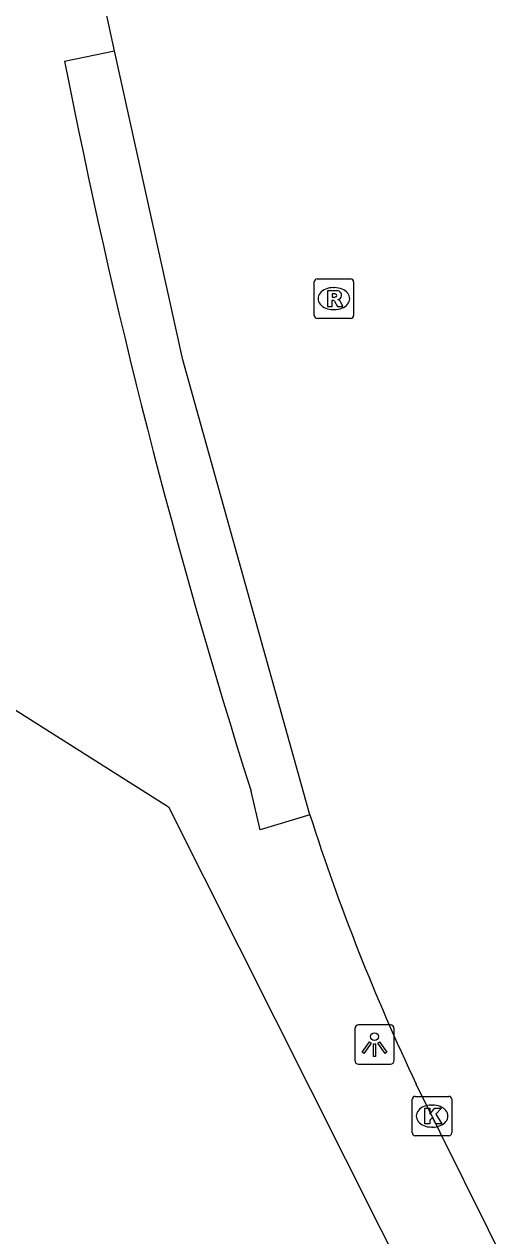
# Model space of a CAD drawing. Extents: x 161772 to 163123, y 383092 to 383917.
# Drawn here: x 162937.45 to 162949.55, y 383860.99 to 383891.72 of the extents above; entities that cross this region are included whole.
import ezdxf

# ---------------------------------------------------------------- set-up
doc = ezdxf.new("R2010")
doc.units = 0
for name, color, linetype in [('IMGEO_Kolk', 7, 'Continuous'), ('IMGEO_Lichtpunt', 7, 'Continuous'), ('IMGEO_Rijbaan_lokaal_gesloten', 7, 'Continuous'), ('IMGEO_Rioolput', 7, 'Continuous'), ('IMGEO_Voetpad_open', 7, 'Continuous')]:
    doc.layers.add(name, color=color, linetype=linetype)

msp = doc.modelspace()

# ---------------------------------------------------------------- linework, layer by layer
at = {"layer": 'IMGEO_Kolk'}
for p, q in [((162947.279, 383863.603), (162947.279, 383864.455)), ((162947.354, 383864.529), (162948.206, 383864.529)), ((162947.767, 383864.309), (162947.792, 383864.309)), ((162948.28, 383864.455), (162948.28, 383863.603)), ((162947.79, 383863.749), (162947.765, 383863.749)), ((162948.206, 383863.529), (162947.354, 383863.529))]:
    msp.add_line(p, q, dxfattribs=at)
for points in [[(162947.279, 383863.603), (162947.279, 383864.455)], [(162947.354, 383864.529), (162948.206, 383864.529)], [(162948.28, 383864.455), (162948.28, 383863.603)], [(162947.6, 383864.229), (162947.723, 383864.229), (162947.723, 383864.078), (162947.853, 383864.229), (162948.017, 383864.229), (162947.871, 383864.078), (162948.024, 383863.829), (162947.872, 383863.829), (162947.787, 383863.993), (162947.723, 383863.926), (162947.723, 383863.829), (162947.6, 383863.829), (162947.6, 383864.229)], [(162948.206, 383863.529), (162947.354, 383863.529)]]:
    msp.add_lwpolyline(points, dxfattribs=at)
for centre, start, end in [((162947.356, 383864.453), 91.552, 178.448), ((162947.356, 383864.453), 91.552, 178.448), ((162948.204, 383864.453), 1.552, 88.448), ((162948.204, 383864.453), 1.552, 88.448), ((162947.356, 383863.605), 181.552, 268.448), ((162947.356, 383863.605), 181.552, 268.448), ((162948.204, 383863.605), 271.552, 358.448), ((162948.204, 383863.605), 271.552, 358.448)]:
    msp.add_arc(centre, 0.0765, start, end, dxfattribs=at)
for centre, major_axis, ratio, start_param, end_param in [((162947.766, 383864.029), (-0.387, 0.002), 0.722429, 4.712389, 7.853982), ((162947.791, 383864.029), (-0.39, 0.002), 0.717154, 1.570796, 4.712389)]:
    msp.add_ellipse(centre, major_axis=major_axis, ratio=ratio, start_param=start_param, end_param=end_param, dxfattribs=at)
at = {"layer": 'IMGEO_Lichtpunt'}
for p, q in [((162945.822, 383866.245), (162945.822, 383865.438)), ((162945.822, 383866.245), (162945.822, 383865.438)), ((162946.724, 383866.34), (162945.916, 383866.34)), ((162946.724, 383866.34), (162945.916, 383866.34)), ((162946.818, 383865.438), (162946.818, 383866.245)), ((162946.818, 383865.438), (162946.818, 383866.245)), ((162945.916, 383865.344), (162946.724, 383865.344)), ((162945.916, 383865.344), (162946.724, 383865.344))]:
    msp.add_line(p, q, dxfattribs=at)
for points in [[(162946.196, 383865.909), (162946.235, 383865.881), (162946.047, 383865.619), (162946.009, 383865.646), (162946.196, 383865.909)], [(162946.298, 383865.861), (162946.345, 383865.861), (162946.345, 383865.539), (162946.298, 383865.539), (162946.298, 383865.861)], [(162946.408, 383865.881), (162946.446, 383865.908), (162946.633, 383865.646), (162946.594, 383865.618), (162946.408, 383865.881)]]:
    msp.add_lwpolyline(points, dxfattribs=at)
msp.add_circle((162946.321, 383866.043), 0.0994, dxfattribs=at)
for centre, start, end in [((162945.916, 383866.245), 90, 180), ((162945.916, 383866.245), 90, 180), ((162946.724, 383866.245), 0, 90), ((162946.724, 383866.245), 0, 90), ((162945.916, 383865.438), 180, 270), ((162945.916, 383865.438), 180, 270), ((162946.724, 383865.438), 270, 0), ((162946.724, 383865.438), 270, 360)]:
    msp.add_arc(centre, 0.0946, start, end, dxfattribs=at)
at = {"layer": 'IMGEO_Rijbaan_lokaal_gesloten'}
for points in [[(162939.731, 383891.039), (162939.007, 383894.396)], [(162944.686, 383871.664), (162941.46, 383883.203), (162939.731, 383891.039)], [(162976.413, 383807.459), (162952.256, 383854.995), (162947.38, 383864.837)]]:
    msp.add_lwpolyline(points, dxfattribs=at)
msp.add_arc((162996.618, 383888.212), 54.505, 197.6742, 205.3951, dxfattribs=at)
at = {"layer": 'IMGEO_Rioolput'}
for p, q in [((162944.791, 383884.332), (162944.791, 383885.184)), ((162944.866, 383885.258), (162945.718, 383885.258)), ((162945.792, 383885.184), (162945.792, 383884.332)), ((162945.279, 383885.038), (162945.304, 383885.038)), ((162945.302, 383884.478), (162945.277, 383884.478)), ((162945.718, 383884.258), (162944.866, 383884.258))]:
    msp.add_line(p, q, dxfattribs=at)
for points in [[(162944.791, 383884.332), (162944.791, 383885.184)], [(162944.866, 383885.258), (162945.718, 383885.258)], [(162945.792, 383885.184), (162945.792, 383884.332)], [(162945.38, 383884.956), (162945.128, 383884.958), (162945.128, 383884.558)], [(162945.306, 383884.877), (162945.252, 383884.877), (162945.252, 383884.796)], [(162945.128, 383884.558), (162945.252, 383884.558), (162945.252, 383884.72), (162945.263, 383884.72)], [(162945.252, 383884.796), (162945.304, 383884.796)], [(162945.31, 383884.691), (162945.381, 383884.558), (162945.521, 383884.558), (162945.456, 383884.684)], [(162945.718, 383884.258), (162944.866, 383884.258)]]:
    msp.add_lwpolyline(points, dxfattribs=at)
for centre, radius, start, end in [((162944.868, 383885.182), 0.0765, 91.552, 178.448), ((162944.868, 383885.182), 0.0765, 91.552, 178.448), ((162945.716, 383885.182), 0.0765, 1.552, 88.448), ((162945.716, 383885.182), 0.0765, 1.552, 88.448), ((162945.312, 383884.781), 0.0964, 77.0061, 93.1865), ((162945.326, 383884.838), 0.0378, 276.6634, 79.6772), ((162945.379, 383884.846), 0.109, 350.3612, 89.416), ((162945.262, 383884.667), 0.0533, 26.0293, 88.6989), ((162945.288, 383884.985), 0.19, 274.7715, 282.9687), ((162945.377, 383884.846), 0.112, 277.5842, 350.9817), ((162945.361, 383884.631), 0.108, 29.5134, 73.7905), ((162944.868, 383884.334), 0.0765, 181.552, 268.448), ((162944.868, 383884.334), 0.0765, 181.552, 268.448), ((162945.716, 383884.334), 0.0765, 271.552, 358.448), ((162945.716, 383884.334), 0.0765, 271.552, 358.448)]:
    msp.add_arc(centre, radius, start, end, dxfattribs=at)
for centre, major_axis, ratio, start_param, end_param in [((162945.278, 383884.758), (-0.387, 0.002), 0.722429, 4.712389, 7.853982), ((162945.303, 383884.758), (-0.39, 0.002), 0.717154, 1.570796, 4.712389)]:
    msp.add_ellipse(centre, major_axis=major_axis, ratio=ratio, start_param=start_param, end_param=end_param, dxfattribs=at)
at = {"layer": 'IMGEO_Voetpad_open'}
for points in [[(162938.469, 383890.78), (162939.731, 383891.039)], [(162937.187, 383874.349), (162941.098, 383871.872), (162961.731, 383830.778), (162972.528, 383809.655), (162974.201, 383806.382)], [(162944.686, 383871.664), (162943.427, 383871.287), (162943.193, 383872.271)]]:
    msp.add_lwpolyline(points, dxfattribs=at)
msp.add_arc((163103.468, 383923.035), 168.123, 191.061, 197.57454, dxfattribs=at)

doc.saveas('drawing.dxf')
